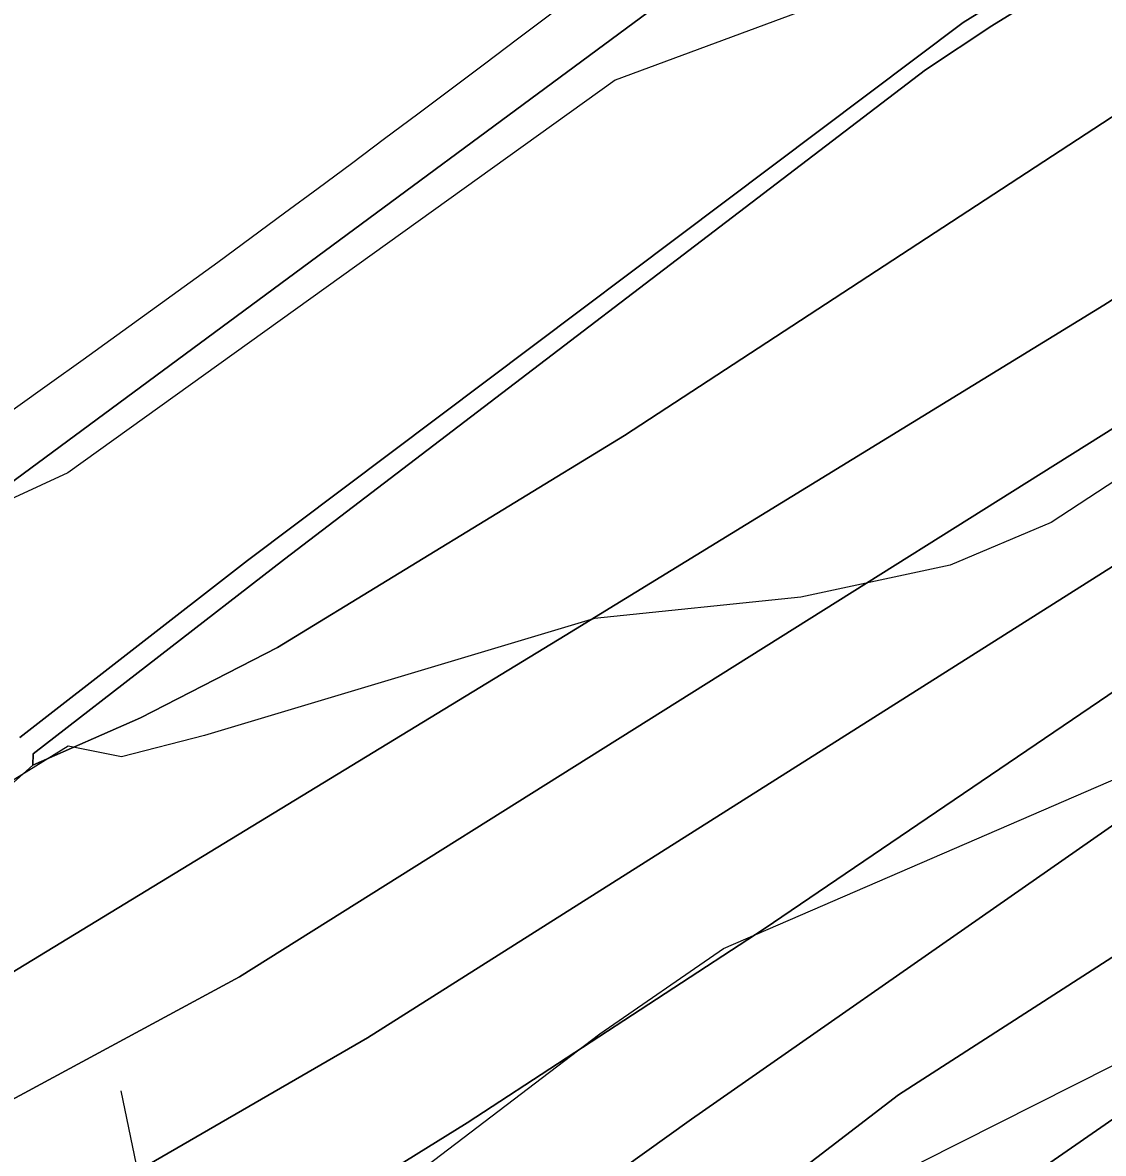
# Model space of a CAD drawing. Extents: x -510989 to -501240, y -1184665 to -1176098.
# Drawn here: x -504368.9 to -504267.4, y -1181001.2 to -1180895.1 of the extents above; entities that cross this region are included whole.
import ezdxf

# ---------------------------------------------------------------- set-up
doc = ezdxf.new("R2010")
doc.units = 0
for name, color, linetype in [('ostatni_plocha_x_draha', 7, 'Continuous'), ('ostatni_plocha_x_ostatni_komunikace', 7, 'Continuous'), ('STAV_vyrazne_udolnice', 7, 'Continuous'), ('STAV_zaplavove_uzemi', 7, 'Continuous'), ('trvaly_travni_porost', 7, 'Continuous'), ('vrstevnice_01', 7, 'Continuous'), ('vrstevnice_02', 7, 'Continuous'), ('vrstevnice_03', 7, 'Continuous')]:
    doc.layers.add(name, color=color, linetype=linetype)

msp = doc.modelspace()

# ---------------------------------------------------------------- linework, layer by layer
at = {"layer": 'ostatni_plocha_x_draha'}
for points in [[(-504615.31, -1181201.45), (-504613.13, -1181195.22), (-504589.93, -1181144.54), (-504533.97, -1181073.52), (-504532.36, -1181071.28), (-504528.62, -1181067.13), (-504501.06, -1181041.56), (-504481.26, -1181023.02), (-504471.63, -1181013.81), (-504461.34, -1180996.31), (-504441.53, -1180990.56), (-504438.54, -1180975.25), (-504436.1, -1180978.13), (-504430.64, -1180984.19), (-504399.93, -1180963.14), (-504373.58, -1180940.92), (-504372.24, -1180943.47), (-504370.07, -1180942.33), (-504371.61, -1180939.46), (-504190.06, -1180805.33), (-504151.39, -1180775.65)], [(-504129.8, -1180785.54), (-504146.59, -1180808.25), (-504147.98, -1180798.54), (-504148.41, -1180794.91), (-504156.51, -1180810.97), (-504163.41, -1180818.62), (-504171.59, -1180820.14), (-504187.86, -1180835.2), (-504229.21, -1180863.23), (-504280.57, -1180895.07), (-504347.77, -1180945.57), (-504369.14, -1180962.17)]]:
    msp.add_lwpolyline(points, dxfattribs=at)
at = {"layer": 'ostatni_plocha_x_ostatni_komunikace'}
msp.add_lwpolyline([(-504369.14, -1180962.17), (-504347.77, -1180945.57), (-504280.57, -1180895.07), (-504229.21, -1180863.23), (-504187.86, -1180835.2), (-504171.59, -1180820.14), (-504163.41, -1180818.62), (-504156.51, -1180810.97), (-504148.41, -1180794.91), (-504147.98, -1180798.54), (-504154.97, -1180812.45), (-504162.74, -1180820.29), (-504171.04, -1180821.75), (-504187.04, -1180836.19), (-504204.98, -1180848.36), (-504228.06, -1180864.62), (-504277.9, -1180895.38), (-504284.13, -1180899.51), (-504344.29, -1180945.45), (-504367.87, -1180963.72), (-504367.91, -1180964.79), (-504414.93, -1181006.93)], dxfattribs=at)
at = {"layer": 'STAV_vyrazne_udolnice'}
msp.add_lwpolyline([(-504359.67, -1180995.36), (-504350.83, -1181037.94), (-504340.38, -1181064.05), (-504326.72, -1181092.18), (-504319.08, -1181116.28)], dxfattribs=at)
at = {"layer": 'STAV_zaplavove_uzemi'}
for points in [[(-504540.1, -1180857.4), (-504577.6, -1180869.9), (-504578.56, -1180860.28), (-504550.67, -1180843.94), (-504523.75, -1180837.2), (-504478.55, -1180823.74), (-504444.9, -1180804.51), (-504446.82, -1180793.93), (-504446.82, -1180779.51), (-504445.86, -1180755.47), (-504441.05, -1180745.85), (-504426.63, -1180754.51), (-504417.97, -1180766.04), (-504413.17, -1180777.58), (-504398.74, -1180788.16), (-504367.97, -1180786.24), (-504329.51, -1180770.85), (-504283.35, -1180754.51), (-504262.2, -1180724.7), (-504238.16, -1180694.89), (-504218.92, -1180663.15), (-504185.27, -1180631.42), (-504166.04, -1180606.42), (-504143.92, -1180591.03), (-504113.15, -1180572.76), (-504085.26, -1180570.84), (-504067.95, -1180564.11), (-504042.95, -1180584.3), (-504041.99, -1180609.3), (-504034.29, -1180620.84), (-504019.87, -1180632.38), (-503985.25, -1180627.57), (-503970.83, -1180622.77), (-503966.98, -1180607.38), (-503969.87, -1180574.69), (-503950.64, -1180559.3), (-503899.67, -1180566.99), (-503832.36, -1180592), (-503773.38, -1180619.38), (-503737.54, -1180645.61), (-503699.95, -1180679.7), (-503682.47, -1180704.18), (-503669.35, -1180719.04), (-503664.11, -1180725.16), (-503685.09, -1180722.54), (-503689.46, -1180721.66), (-503691.21, -1180741.77), (-503665.86, -1180776.74), (-503654.49, -1180807.33), (-503622.15, -1180837.93), (-503605.54, -1180857.16), (-503581.94, -1180873.77), (-503569.7, -1180887.76), (-503551.34, -1180899.12), (-503533.86, -1180905.24), (-503519.87, -1180914.86), (-503521.62, -1180886.01), (-503509.38, -1180869.4), (-503486.65, -1180862.41), (-503463.92, -1180863.28), (-503442.94, -1180864.15), (-503421.09, -1180871.15), (-503407.1, -1180879.02), (-503403.6, -1180885.13), (-503432.45, -1180912.23), (-503450.81, -1180934.96), (-503458.68, -1180948.07), (-503460.51, -1180958), (-503445.13, -1180968.57), (-503429.74, -1180958.96), (-503410.51, -1180930.11), (-503389.35, -1180907.03), (-503369.16, -1180886.84), (-503347.04, -1180874.34), (-503333.58, -1180868.57), (-503300.89, -1180867.61), (-503271.08, -1180854.15), (-503218.19, -1180816.64), (-503177.8, -1180772.41), (-503136.45, -1180737.79), (-503127.8, -1180727.21), (-503108.57, -1180722.41), (-503094.14, -1180728.18), (-503074.91, -1180728.18), (-503051.83, -1180714.71), (-503035.48, -1180702.21), (-503022.02, -1180736.83), (-503014.33, -1180767.6), (-503006.64, -1180784.91), (-502997.02, -1180789.72), (-502932.59, -1180779.14)], [(-503691.1, -1180709.63), (-503698.14, -1180689.92), (-503726.29, -1180661.77), (-503758.67, -1180635.02), (-503793.87, -1180613.9), (-503848.78, -1180591.37), (-503885.38, -1180575.88), (-503937.22, -1180564.11), (-503952.58, -1180564.11), (-503964.1, -1180580.75), (-503962.82, -1180602.51), (-503964.1, -1180625.54), (-503990.97, -1180635.78), (-504028.09, -1180635.78), (-504080.57, -1180656.26), (-504118.96, -1180675.46), (-504153.52, -1180702.34), (-504177.84, -1180745.85), (-504193.2, -1180768.89), (-504226.47, -1180789.37), (-504318.63, -1180820.09), (-504383.9, -1180844.41), (-504463.25, -1180867.44), (-504524.69, -1180885.36), (-504582.26, -1180902.78), (-504631.98, -1180942.98), (-504690.15, -1180991.64), (-504735.64, -1181042.41), (-504756.79, -1181076.26), (-504777.95, -1181112.22)], [(-504594.17, -1181642.09), (-504629.77, -1181535.28), (-504650.39, -1181443.46), (-504674.75, -1181355.39), (-504706.6, -1181265.44), (-504719.72, -1181182.99), (-504747.83, -1181113.66), (-504727.29, -1181064.42), (-504683.65, -1181020.77), (-504624.52, -1180967.28), (-504575.24, -1180927.85), (-504544.27, -1180915.18), (-504445.72, -1180881.39), (-504404.89, -1180867.31), (-504292.26, -1180829.3), (-504179.63, -1180791.29), (-504099.38, -1180734.98), (-504020.54, -1180698.37), (-503957.18, -1180675.84), (-503893.83, -1180664.58), (-503865.67, -1180678.66), (-503817.8, -1180689.92), (-503788.24, -1180689.92), (-503764.3, -1180695.55), (-503736.15, -1180687.11), (-503717.85, -1180698.37), (-503716.44, -1180708.23)], [(-502250.32, -1184002.61), (-502355.07, -1183875.41), (-502442.37, -1183790.61), (-502477.29, -1183700.82), (-502532.16, -1183578.61), (-502567.08, -1183448.91), (-502626.05, -1183402.34), (-502705.41, -1183380.59), (-502814.2, -1183349.87), (-502882.03, -1183297.39), (-502931.95, -1183237.24), (-503042.02, -1183107.97), (-503139.64, -1183018.94), (-503222.14, -1182957.59), (-503308.56, -1182839.96), (-503316.24, -1182784.92), (-503330.32, -1182756.77), (-503348.24, -1182719.65), (-503334.16, -1182651.82), (-503323.92, -1182595.5), (-503313.68, -1182526.39), (-503294.1, -1182480.5), (-503251.86, -1182396.03), (-503229.34, -1182314.37), (-503216.1, -1182227.15), (-503242.43, -1182174.5), (-503271.86, -1182129.59), (-503287.34, -1182081.58), (-503343.88, -1182028.1), (-503361.79, -1182008.91), (-503396.35, -1181952.59), (-503442.43, -1181933.39), (-503497.46, -1181888.6), (-503525.62, -1181860.44), (-503528.18, -1181837.4), (-503548.66, -1181767.01), (-503558.9, -1181729.89), (-503576.82, -1181682.53), (-503578.1, -1181621.1), (-503567.86, -1181572.46), (-503552.5, -1181536.63), (-503538.04, -1181458.36), (-503518.33, -1181411.9), (-503509.88, -1181341.51), (-503497.21, -1181207.63), (-503499.77, -1181097.56), (-503498.02, -1181031.35), (-503510.82, -1180970.85), (-503549.22, -1180952.23), (-503571.32, -1180940.6), (-503605.07, -1180937.11), (-503651.61, -1180939.44), (-503671.39, -1180917.33), (-503679.53, -1180892.89), (-503713.27, -1180871.95), (-503727.24, -1180859.15), (-503734.22, -1180833.55), (-503728.4, -1180799.81), (-503741.2, -1180770.72), (-503722.82, -1180725.17), (-503721.54, -1180703.41), (-503731.78, -1180697.01), (-503767.61, -1180699.57), (-503790.65, -1180697.01), (-503817.53, -1180697.01), (-503861.04, -1180686.77), (-503889.2, -1180675.25), (-503900.72, -1180668.85), (-503953.2, -1180679.09), (-503997.99, -1180697.01), (-504063.27, -1180722.61), (-504109.34, -1180749.49), (-504142.62, -1180776.36), (-504177.18, -1180796.84), (-504211.73, -1180817.32), (-504414.98, -1180961.5), (-504472.7, -1180998.11), (-504544.51, -1181068.5), (-504600.82, -1181143.12), (-504621.94, -1181196.62), (-504641.65, -1181267.01), (-504660.25, -1181350.62), (-504634.7, -1181398.32), (-504617.66, -1181447.72), (-504600.62, -1181492.01), (-504587, -1181548.23), (-504592.11, -1181628.29), (-504569.96, -1181682.81), (-504568.26, -1181664.07), (-504554.63, -1181621.48), (-504547.82, -1181597.63)], [(-504826.46, -1182247.73), (-504827.62, -1182204.68), (-504817.15, -1182165.12), (-504791.55, -1182113.93), (-504727.56, -1182034.81), (-504708.94, -1182017.35), (-504669.38, -1181991.76), (-504649.6, -1181961.5), (-504628.66, -1181917.29), (-504601.9, -1181867.26), (-504597.24, -1181809.08), (-504585.16, -1181766.79), (-504596.8, -1181741.4), (-504604.2, -1181726.59), (-504633.82, -1181658.9), (-504646.51, -1181600.72), (-504660.26, -1181556.29), (-504751.04, -1181459.08), (-504798.4, -1181384.84), (-504826.55, -1181347.73), (-504862.39, -1181315.73), (-504866.23, -1181265.81), (-504862.39, -1181205.66), (-504853.43, -1181164.7), (-504793.92, -1181116.47), (-504755.84, -1181064.64), (-504725.17, -1181018.1), (-504649.01, -1180947.23), (-504594, -1180900.69), (-504545.35, -1180879.53), (-504377.38, -1180832.83), (-504317.01, -1180808.36), (-504368.93, -1180802.59), (-504426.63, -1180826.63), (-504542.02, -1180859.32)]]:
    msp.add_spline(points, degree=3, dxfattribs=at)
at = {"layer": 'trvaly_travni_porost'}
for points in [[(-504596.43, -1181205.96), (-504573.87, -1181188.07), (-504536.94, -1181159.12), (-504521.66, -1181142.49), (-504514.87, -1181135.39), (-504510.68, -1181130.94), (-504460.74, -1181074.39), (-504436.22, -1181056.93), (-504433.45, -1181062.4), (-504426.31, -1181058.78), (-504429.62, -1181052.24), (-504424.98, -1181048.93), (-504400.92, -1181030.28), (-504367.54, -1181008.35), (-504336.51, -1180990.37), (-504249.1, -1180935.08), (-504233.44, -1180925.55), (-504166.07, -1180876.01), (-504133.12, -1180847.74), (-504072.71, -1180797.01), (-504042.72, -1180773.54), (-504004.99, -1180751.36)], [(-504005.62, -1180763.69), (-504037.66, -1180782.1), (-504059.99, -1180799.35), (-504098.85, -1180831.37), (-504155.36, -1180880.21), (-504201.89, -1180913.93), (-504219.97, -1180927.65), (-504246.12, -1180946.46), (-504247.41, -1180944.93), (-504299.26, -1180980.16), (-504327.13, -1180998.37), (-504392.38, -1181038.85), (-504415.43, -1181055.37), (-504435.85, -1181070.87), (-504449.89, -1181081.28), (-504474.95, -1181108.67), (-504496.82, -1181131.03), (-504528.81, -1181164.62), (-504563.03, -1181194.5), (-504604.19, -1181228.04)], [(-504604.19, -1181228.04), (-504563.03, -1181194.5), (-504528.81, -1181164.62), (-504496.82, -1181131.03), (-504474.95, -1181108.67), (-504449.89, -1181081.28), (-504435.85, -1181070.87), (-504415.43, -1181055.37), (-504392.38, -1181038.85), (-504327.13, -1180998.37), (-504299.26, -1180980.16), (-504247.41, -1180944.93), (-504246.12, -1180946.46), (-504219.97, -1180927.65), (-504201.89, -1180913.93), (-504155.36, -1180880.21), (-504098.85, -1180831.37), (-504059.99, -1180799.35), (-504037.66, -1180782.1), (-504005.62, -1180763.69)], [(-504042.72, -1180773.54), (-504072.71, -1180797.01), (-504133.12, -1180847.74), (-504166.07, -1180876.01), (-504233.44, -1180925.55), (-504249.1, -1180935.08), (-504336.51, -1180990.37), (-504367.54, -1181008.35), (-504400.92, -1181030.28)], [(-504383.35, -1180992.46), (-504317.95, -1180952.62), (-504267.38, -1180921.58), (-504249.37, -1180910.07), (-504242.61, -1180905.75), (-504241.98, -1180905.35), (-504236.98, -1180902.15), (-504152.15, -1180843.13), (-504112.62, -1180804.26), (-504085.38, -1180780.15)], [(-504074.66, -1180784.82), (-504112.97, -1180818.7), (-504147.16, -1180849.42), (-504179.15, -1180875.13), (-504225.24, -1180905.81), (-504263.58, -1180931.33), (-504348.52, -1180984.65), (-504378.09, -1181000.62)], [(-504378.09, -1181000.62), (-504348.52, -1180984.65), (-504263.58, -1180931.33), (-504225.24, -1180905.81), (-504179.15, -1180875.13), (-504147.16, -1180849.42), (-504112.97, -1180818.7), (-504074.66, -1180784.82)], [(-504030.03, -1180788.94), (-504063.16, -1180813.21), (-504132.91, -1180871.82), (-504146.77, -1180885.62), (-504181.8, -1180912.75), (-504226.87, -1180947.42), (-504239.55, -1180954.85), (-504241.32, -1180952.83), (-504306.08, -1180998.02), (-504325.39, -1181011.85), (-504349.77, -1181026.71), (-504384.85, -1181046.46), (-504446.15, -1181089.21), (-504471.78, -1181118.94), (-504492.53, -1181138.89), (-504515.34, -1181164.27), (-504525.27, -1181175.66), (-504549.94, -1181198.88), (-504569.79, -1181215.18)], [(-504569.79, -1181215.18), (-504549.94, -1181198.88), (-504525.27, -1181175.66), (-504515.34, -1181164.27), (-504492.53, -1181138.89), (-504471.78, -1181118.94), (-504446.15, -1181089.21), (-504384.85, -1181046.46), (-504349.77, -1181026.71), (-504325.39, -1181011.85), (-504306.08, -1180998.02), (-504241.32, -1180952.83), (-504239.55, -1180954.85), (-504226.87, -1180947.42), (-504181.8, -1180912.75), (-504146.77, -1180885.62), (-504132.91, -1180871.82), (-504063.16, -1180813.21), (-504030.03, -1180788.94)], [(-504121.06, -1180794.88), (-504153.31, -1180832.27), (-504213.15, -1180871.88), (-504249.75, -1180892.94), (-504250.41, -1180891.74), (-504257.18, -1180896.05), (-504256.48, -1180897.31), (-504312.37, -1180933.83), (-504344.95, -1180953.72), (-504357.82, -1180960.33), (-504367.91, -1180964.79), (-504367.87, -1180963.72), (-504344.29, -1180945.45), (-504284.13, -1180899.51), (-504277.9, -1180895.38), (-504228.06, -1180864.62), (-504204.98, -1180848.36), (-504184.4, -1180838.14), (-504173.41, -1180833.92), (-504165.6, -1180835.66), (-504163.93, -1180835.58), (-504161.74, -1180834.6), (-504146.43, -1180812.77)], [(-504022.36, -1180795.88), (-504041.62, -1180809.25), (-504065.91, -1180828.39), (-504132.7, -1180886.07), (-504162.2, -1180909.35), (-504208.32, -1180945.96), (-504221.24, -1180956.37), (-504233.11, -1180963.64), (-504234.32, -1180962.02), (-504286.66, -1180995.73), (-504318.65, -1181020.3), (-504381.72, -1181056.44), (-504396.9, -1181067.91), (-504402.18, -1181071.26), (-504429.44, -1181095.21), (-504459.3, -1181128.8), (-504498.64, -1181167.33), (-504513.47, -1181182.31), (-504533.73, -1181200.72), (-504590.2, -1181246.22)], [(-504590.2, -1181246.22), (-504533.73, -1181200.72), (-504513.47, -1181182.31), (-504498.64, -1181167.33), (-504459.3, -1181128.8), (-504429.44, -1181095.21), (-504402.18, -1181071.26), (-504396.9, -1181067.91), (-504381.72, -1181056.44), (-504318.65, -1181020.3), (-504286.66, -1180995.73), (-504234.32, -1180962.02), (-504233.11, -1180963.64), (-504221.24, -1180956.37), (-504208.32, -1180945.96), (-504162.2, -1180909.35), (-504132.7, -1180886.07), (-504065.91, -1180828.39), (-504041.62, -1180809.25), (-504022.36, -1180795.88)], [(-504023.05, -1180809.84), (-504056.44, -1180835.48), (-504096.85, -1180869.02), (-504118.6, -1180887.88), (-504150, -1180911.7), (-504181.44, -1180939.02), (-504210.07, -1180960.88), (-504237.88, -1180978.13), (-504288.48, -1181013.23), (-504314.75, -1181032), (-504351.15, -1181054.13), (-504370.8, -1181064.99), (-504400.75, -1181084.29), (-504420.82, -1181102.4), (-504454.7, -1181137.74), (-504495.6, -1181177.92), (-504532.27, -1181211.85)], [(-504532.27, -1181211.85), (-504495.6, -1181177.92), (-504454.7, -1181137.74), (-504420.82, -1181102.4), (-504400.75, -1181084.29), (-504370.8, -1181064.99), (-504351.15, -1181054.13), (-504314.75, -1181032), (-504288.48, -1181013.23), (-504237.88, -1180978.13), (-504210.07, -1180960.88), (-504181.44, -1180939.02), (-504150, -1180911.7), (-504118.6, -1180887.88), (-504096.85, -1180869.02), (-504056.44, -1180835.48), (-504023.05, -1180809.84)]]:
    msp.add_lwpolyline(points, dxfattribs=at)
for points in [[(-504200.41, -1180792.82), (-504190.06, -1180805.33), (-504371.61, -1180939.46), (-504372.74, -1180937.36), (-504376.88, -1180928.37), (-504375.6, -1180926.73), (-504377.61, -1180922.59), (-504379.85, -1180921.92), (-504405.3, -1180866.62), (-504406.73, -1180863.38), (-504343.71, -1180842.66), (-504334.03, -1180845.41), (-504331.41, -1180838.62), (-504293.33, -1180826.1)], [(-504256.48, -1180897.31), (-504249.37, -1180910.07), (-504267.38, -1180921.58), (-504317.95, -1180952.62), (-504383.35, -1180992.46), (-504412.4, -1181011.03), (-504447.93, -1181040.67), (-504472.71, -1181059.72), (-504490.09, -1181078.88), (-504482.51, -1181061.25), (-504467.58, -1181045.04), (-504448.81, -1181031.57), (-504433.21, -1181021.04), (-504421.92, -1181012.78), (-504414.93, -1181006.93), (-504367.91, -1180964.79), (-504357.82, -1180960.33), (-504344.95, -1180953.72), (-504312.37, -1180933.83)]]:
    msp.add_lwpolyline(points, close=True, dxfattribs=at)
at = {"layer": 'vrstevnice_01'}
for points in [[(-504045.31, -1180743), (-504121.91, -1180797), (-504144.91, -1180822), (-504149.31, -1180825), (-504157.91, -1180836), (-504161.59, -1180845), (-504169.31, -1180859), (-504177.5, -1180870), (-504183.31, -1180875), (-504195.41, -1180882), (-504208, -1180887), (-504214.19, -1180890), (-504226.19, -1180898), (-504241.19, -1180913), (-504250.31, -1180924), (-504260.09, -1180934), (-504272.31, -1180942), (-504281.81, -1180946), (-504295.81, -1180949), (-504315.19, -1180951), (-504351.81, -1180962), (-504359.59, -1180964), (-504364.59, -1180963), (-504468.09, -1181027)], [(-504397.19, -1181052), (-504352.81, -1181047), (-504338.81, -1181041), (-504326.81, -1181034), (-504292.81, -1181007), (-504284.41, -1181002), (-504266.59, -1180993), (-504236.91, -1180986), (-504225.59, -1180981), (-504207.91, -1180965), (-504191.09, -1180936), (-504180.5, -1180923), (-504167.81, -1180914), (-504145.31, -1180905), (-504132.5, -1180896), (-504119.5, -1180881), (-504107.31, -1180859), (-504097.81, -1180849), (-504084.91, -1180842), (-504045.81, -1180830), (-504031, -1180825)]]:
    msp.add_lwpolyline(points, dxfattribs=at)
at = {"layer": 'vrstevnice_02'}
msp.add_lwpolyline([(-504387.5, -1181021), (-504355.31, -1181016), (-504345.81, -1181013), (-504337, -1181007), (-504314.69, -1180990), (-504303.09, -1180982), (-504254.59, -1180961), (-504242.31, -1180954), (-504236.81, -1180949), (-504232.19, -1180944), (-504218.59, -1180922), (-504210.59, -1180912), (-504196.5, -1180901), (-504172.81, -1180890), (-504159.5, -1180880), (-504150.41, -1180868), (-504139.19, -1180848), (-504128.31, -1180834), (-504121.69, -1180828), (-504102.5, -1180817), (-504091.19, -1180812), (-504070.31, -1180806), (-504060.91, -1180802), (-504015.31, -1180775)], dxfattribs=at)
at = {"layer": 'vrstevnice_03'}
msp.add_lwpolyline([(-504162.41, -1180825), (-504166, -1180831), (-504192, -1180858), (-504199.41, -1180867), (-504210.31, -1180874), (-504239.81, -1180885), (-504262.59, -1180890), (-504279.69, -1180888), (-504313.26, -1180900.47), (-504364.63, -1180937.34), (-504372.59, -1180941), (-504387.81, -1180934), (-504393.81, -1180925), (-504396.31, -1180919), (-504418.5, -1180895), (-504426.59, -1180888), (-504438.41, -1180884)], dxfattribs=at)

doc.saveas('drawing.dxf')
